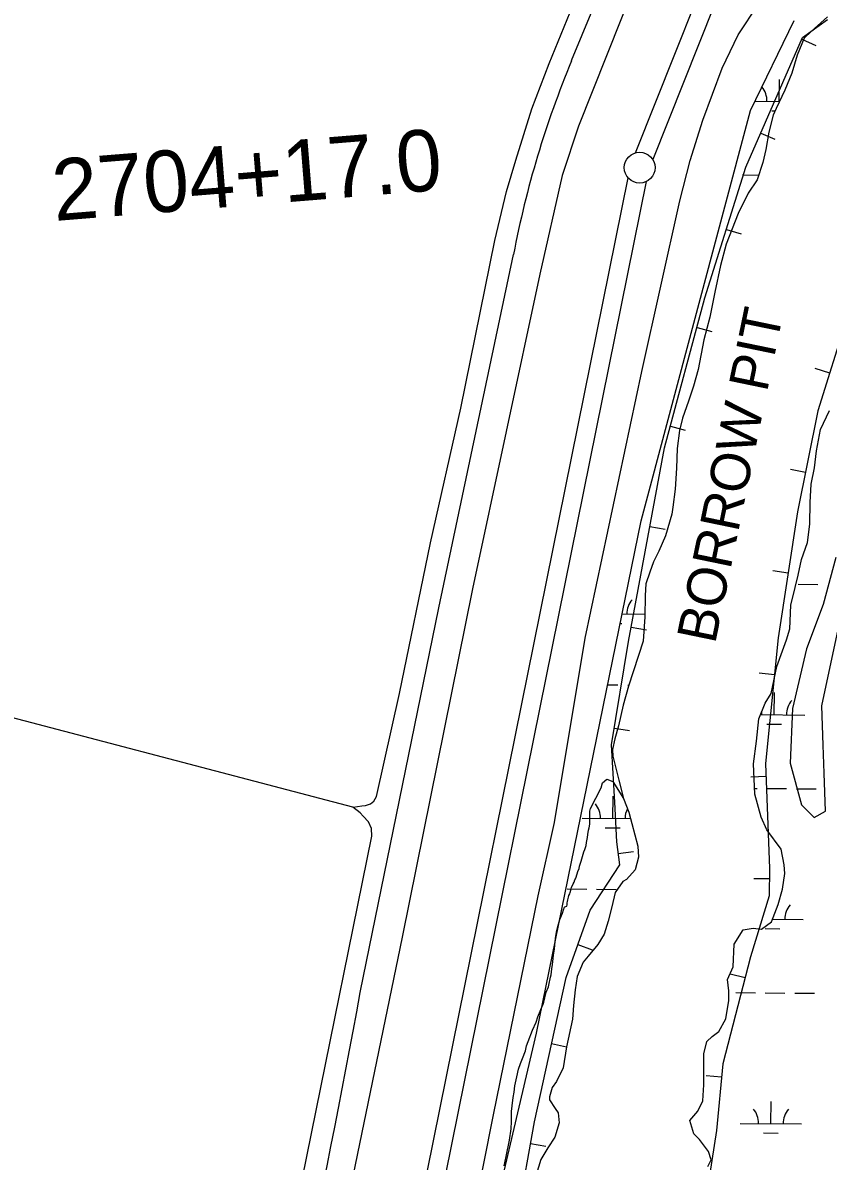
# Model space of a CAD drawing. Extents: x 3271442 to 3309282, y 752266 to 777610.
# Drawn here: x 3286330 to 3287641, y 772387 to 774240 of the extents above; entities that cross this region are included whole.
import ezdxf

# ---------------------------------------------------------------- set-up
doc = ezdxf.new("R2010")
doc.units = 0
for name, color, linetype in [('V-BORW-IDEN', 7, 'Continuous'), ('V-BORW-LINE', 7, 'Continuous'), ('V-LEVE-TOET', 7, 'Continuous'), ('V-ROAD-CNTR', 7, 'Continuous'), ('V-SITE-VEGE', 7, 'Continuous'), ('V-SURV-IDEN', 7, 'Continuous'), ('V-SURV-LINE', 7, 'Continuous'), ('V-TOPO-SHOR', 7, 'Continuous'), ('V-WETL-SWMP', 7, 'Continuous')]:
    doc.layers.add(name, color=color, linetype=linetype)

msp = doc.modelspace()

# ---------------------------------------------------------------- linework, layer by layer
at = {"layer": 'V-BORW-LINE'}
for p, q in [((3287597.9, 774213.2), (3287620.8, 774203.2)), ((3287531.1, 774060.6), (3287554, 774050.6)), ((3287475.2, 773903.9), (3287499.1, 773896.4)), ((3287427.5, 773744.3), (3287451.6, 773737.8)), ((3287643.4, 773670), (3287619.5, 773677.4)), ((3287384.1, 773583.4), (3287408.3, 773576.9)), ((3287604, 773508.3), (3287579.5, 773513.2)), ((3287350.8, 773420.3), (3287375.4, 773415.7)), ((3287575.8, 773344.1), (3287551, 773347.9)), ((3287320.4, 773256.5), (3287344.9, 773251.9)), ((3287553.7, 773179), (3287528.8, 773181.6)), ((3287292.9, 773092.2), (3287317.5, 773088.1)), ((3287539.9, 773013.2), (3287514.9, 773012.3)), ((3287299.2, 772888.4), (3287324, 772891.5)), ((3287545.1, 772846.7), (3287520.1, 772846.9)), ((3287233.3, 772739.8), (3287256.8, 772731.3)), ((3287505.6, 772685.7), (3287481.4, 772692)), ((3287190.6, 772579.1), (3287215, 772573.7)), ((3287467.3, 772523.9), (3287442.4, 772526.2)), ((3287156.4, 772416.1), (3287181, 772411.7))]:
    msp.add_line(p, q, dxfattribs=at)
for points in [[(3287293.7, 772971.5), (3287288.4, 773065.2), (3287316, 773233), (3287374.6, 773548.3), (3287440.3, 773792.2), (3287506.8, 774005.2), (3287599.1, 774215.9), (3287639.7, 774245.3)], [(3287874.4, 774249.6), (3287801.7, 774123.1), (3287726, 773939.1), (3287671.2, 773759.5), (3287624.3, 773608.6), (3287591, 773444.4), (3287559.7, 773238.9), (3287539.1, 773034.8), (3287545.3, 772863.7), (3287544.8, 772819.2), (3287514.6, 772720.2), (3287469.4, 772546.1), (3287459.2, 772437.1), (3287443, 772332.5)], [(3287136.2, 772302.9), (3287162.7, 772451.4), (3287214.1, 772686.5), (3287253.6, 772796), (3287301.6, 772869.5), (3287296.8, 772907.3), (3287293.7, 772971.5)]]:
    msp.add_lwpolyline(points, dxfattribs=at)
at = {"layer": 'V-LEVE-TOET'}
for points in [[(3287338.2, 775212.4), (3287437.3, 775079.1), (3287471.6, 775007.5), (3287493, 774950), (3287510.4, 774894.3), (3287512, 774846.3), (3287509.5, 774799.4), (3287492.8, 774725.7), (3287479.2, 774700), (3287468, 774676), (3287462.6, 774653.2), (3287450.8, 774624.5), (3287373.3, 774421), (3287234.3, 774071.8), (3287207.7, 773991.7), (3287171.3, 773830.7), (3287061.6, 773318.6), (3286947.6, 772752.1), (3286791.2, 771995.3)], [(3287012.2, 772042.5), (3287095.8, 772462.8), (3287168.6, 772819.2), (3287195.5, 772938.6), (3287245.2, 773238.3), (3287337.7, 773672.6), (3287399.6, 773950.5), (3287416.3, 774016.1), (3287437, 774081.6), (3287468.4, 774166.4), (3287494.4, 774220.2), (3287527.4, 774270.4)]]:
    msp.add_lwpolyline(points, dxfattribs=at)
at = {"layer": 'V-ROAD-CNTR'}
for points in [[(3287223.1, 774178.4), (3287275.3, 774304.7), (3287415.2, 774658.3), (3287431.9, 774727.6)], [(3286879.2, 772661.9), (3287007.1, 773288), (3287128.5, 773863.1)]]:
    msp.add_lwpolyline(points, dxfattribs=at)
for centre, radius, start, end in [((3288717.6, 773557.9), 1618.1, 157.453, 169.1297), ((3266331.8, 776447.6), 20893.2, 343.96332, 349.56079)]:
    msp.add_arc(centre, radius, start, end, dxfattribs=at)
at = {"layer": 'V-SITE-VEGE'}
for points in [[(3287548.6, 772777), (3287559.3, 772805.1), (3287566.4, 772830.3), (3287570.6, 772855.4), (3287569.5, 772869.5), (3287564.3, 772895.3), (3287541, 772926.4), (3287531.7, 772947.5), (3287521.3, 772984.5), (3287519.1, 773034.3), (3287524.5, 773071.2), (3287528.2, 773107.5), (3287538.2, 773132.6), (3287548.3, 773148.4), (3287557.2, 773192.3), (3287566.7, 773218), (3287573.2, 773236.1), (3287578.5, 773253.7), (3287580.4, 773292.3), (3287587, 773321), (3287591.8, 773340.9), (3287597.7, 773366.7), (3287607.2, 773394.2), (3287610.8, 773424), (3287611.5, 773459.2), (3287613.4, 773489), (3287618.8, 773515.9), (3287621.8, 773543.5), (3287628.4, 773578), (3287643.1, 773609)], [(3287653.2, 773370.1), (3287632.6, 773293.6), (3287605.7, 773221.3), (3287583, 773124.2), (3287578.9, 773035.4), (3287597.5, 772967.2), (3287618.1, 772946.5), (3287636.7, 772956.9), (3287634.6, 773018.9), (3287632.6, 773064.3), (3287630.5, 773128.4), (3287663.5, 773283.3)], [(3287134, 772524.5), (3287137, 772537.4), (3287140, 772546.2), (3287143.5, 772554.3), (3287148.3, 772567.2), (3287150, 772575.4), (3287152.4, 772582.4), (3287159.5, 772600.6), (3287165.4, 772613.4), (3287168.4, 772622.2), (3287173.1, 772634.5), (3287176.7, 772642.7), (3287177.8, 772646.2), (3287182, 772662.6), (3287185.6, 772671.3), (3287186.1, 772673.7), (3287189.1, 772687.1), (3287189.7, 772690.7), (3287190.9, 772700.6), (3287192.1, 772707.6), (3287193.3, 772717), (3287193.9, 772723.4), (3287195.2, 772732.2), (3287195.8, 772739.2), (3287197, 772749.8), (3287198.2, 772756.8), (3287199.4, 772762.7), (3287201.8, 772773.2), (3287204.1, 772780.8), (3287208.3, 772791.3), (3287210, 772796.6), (3287211.8, 772800.7), (3287212.1, 772801.3), (3287215.3, 772802.4), (3287215.9, 772804.8), (3287215.9, 772807.7), (3287216.5, 772810), (3287217.1, 772813), (3287218.3, 772817.1), (3287218.9, 772820), (3287220.1, 772822.3), (3287220.7, 772824.7), (3287221.9, 772828.2), (3287223.1, 772832.9), (3287226, 772838.7), (3287227.2, 772841.6), (3287228.4, 772845.1), (3287229.6, 772846.9), (3287230.7, 772849.8), (3287233.1, 772858.6), (3287235.5, 772863.9), (3287236.1, 772867.4), (3287237.3, 772870.9), (3287238.5, 772875.6), (3287243.2, 772890.8), (3287245, 772894.9), (3287246.8, 772901.3), (3287247.4, 772906), (3287249.1, 772914.2), (3287249.8, 772918.9), (3287250.9, 772925.9), (3287251.6, 772930), (3287252.7, 772935.8), (3287252.8, 772956.9), (3287254, 772961.6), (3287271.2, 772995.2), (3287273.5, 773003.2), (3287280.3, 773008.9), (3287290.5, 773005.5), (3287307.5, 772977.7), (3287316.2, 772955.4), (3287331.2, 772900.3), (3287332.3, 772882.1), (3287326.9, 772861.6), (3287312.8, 772845.9), (3287306.4, 772842.4), (3287294, 772824.9), (3287288.6, 772801.4), (3287282.7, 772778), (3287276.2, 772757), (3287266.1, 772740), (3287250.3, 772721.3), (3287242, 772711.4), (3287232, 772688), (3287229, 772666.4), (3287226.5, 772640.6), (3287224.7, 772618.4), (3287215.1, 772573.3), (3287209.2, 772539.3), (3287198.5, 772517.1), (3287191.5, 772507.2), (3287187.3, 772492), (3287187.3, 772487.3), (3287196.6, 772473.2), (3287201.3, 772466.2), (3287203, 772449.7), (3287195.8, 772426.3), (3287184.6, 772409.4), (3287172.9, 772390.1), (3287165.7, 772365)], [(3287445.2, 772378.5), (3287450.5, 772389.6), (3287445.9, 772403.1), (3287431.3, 772422.5), (3287422, 772431.9), (3287415.6, 772453.6), (3287428.5, 772468.8), (3287436.8, 772485.8), (3287438.7, 772511.5), (3287438.7, 772534.9), (3287438.3, 772561.9), (3287443.6, 772582.4), (3287451.8, 772590.5), (3287463, 772598.7), (3287474.2, 772619.2), (3287479, 772649), (3287479.1, 772664.8), (3287476.8, 772683), (3287486.2, 772703.5), (3287487.6, 772740.4), (3287502.3, 772763.7), (3287518.7, 772766.6), (3287532.2, 772764.8), (3287548.6, 772777)], [(3287113.6, 772379.9), (3287116.6, 772395.1), (3287121.9, 772421.5), (3287124.9, 772440.2), (3287125.6, 772451.9), (3287125.6, 772468.3), (3287126.2, 772477.7), (3287128.1, 772491.2), (3287129.8, 772499.9), (3287131, 772509.9), (3287134, 772524.5)]]:
    msp.add_lwpolyline(points, dxfattribs=at)
at = {"layer": 'V-SURV-LINE'}
for points in [[(3287327.4, 774028.4), (3287651.6, 774842.6)], [(3287679.5, 774831.5), (3287355.3, 774017.3)], [(3286876.4, 771817), (3287315.3, 773987.7)], [(3287344.7, 773981.7), (3286905.8, 771811)]]:
    msp.add_lwpolyline(points, dxfattribs=at)
msp.add_circle((3287334, 774004.3), 25, dxfattribs=at)
at = {"layer": 'V-TOPO-SHOR'}
for points in [[(3286867.4, 772963.4), (3286881.6, 772965.8), (3286887.8, 772966.3), (3286892.7, 772967.9), (3286895.6, 772969.1), (3286901.4, 772973.5), (3286905.5, 772980.9), (3286943.2, 773148.7), (3286993.4, 773393.5), (3287042.8, 773613), (3287098.1, 773885.6), (3287117.4, 773965.7), (3287132.2, 774016.2), (3287158.3, 774099.8), (3287186.4, 774173.6), (3287269.7, 774377.3)], [(3286701.3, 771948.5), (3286898.1, 772916.5), (3286897.5, 772928.6), (3286892.5, 772939.4), (3286884, 772948.7), (3286879, 772954.4), (3286866.9, 772963.8), (3286172.5, 773145.9)]]:
    msp.add_lwpolyline(points, dxfattribs=at)
at = {"layer": 'V-WETL-SWMP'}
for p, q in [((3287514.2, 774097.2), (3287585.7, 774244)), ((3287639.7, 774249.8), (3287613.3, 774225.9)), ((3287613.3, 774225.9), (3287602.1, 774214.8)), ((3287602.1, 774214.8), (3287590.3, 774187.3)), ((3287590.3, 774187.3), (3287582, 774158.1)), ((3287561.3, 774112), (3287561.6, 774147.9)), ((3287582, 774158.1), (3287570.2, 774130.6)), ((3287570.2, 774130.6), (3287556, 774100.7)), ((3287521.5, 774112.3), (3287561.3, 774111.9)), ((3287336.7, 773429.3), (3287514.2, 774097.2)), ((3287551.3, 774089.6), (3287544.1, 774062.1)), ((3287549.2, 774096.6), (3287554.2, 774096.6)), ((3287556, 774100.7), (3287551.3, 774089.6)), ((3287544.1, 774062.1), (3287539.3, 774034)), ((3287539.3, 774034), (3287534.6, 774012.4)), ((3287534.6, 774012.4), (3287525.1, 773984.3)), ((3287501.5, 773992.4), (3287527.7, 773992.1)), ((3287525.1, 773984.3), (3287510.4, 773962.7)), ((3287510.4, 773962.7), (3287494.4, 773929.4)), ((3287494.4, 773929.4), (3287474.9, 773879.7)), ((3287474.9, 773879.7), (3287465.4, 773845.1)), ((3287465.4, 773845.1), (3287456.4, 773801.8)), ((3287456.4, 773801.8), (3287448.1, 773760.8)), ((3287448.1, 773760.8), (3287438.6, 773724)), ((3287438.6, 773724), (3287429, 773676)), ((3287429, 773676), (3287421.9, 773648.5)), ((3287421.9, 773648.5), (3287413.6, 773624.5)), ((3287413.6, 773624.5), (3287403.5, 773596.4)), ((3287628.4, 773578), (3287643.1, 773609)), ((3287403.5, 773596.4), (3287398.8, 773576.5)), ((3287398.8, 773576.5), (3287395.1, 773547.3)), ((3287621.8, 773543.5), (3287628.4, 773578)), ((3287395.1, 773547.3), (3287393.9, 773515)), ((3287618.8, 773516), (3287621.8, 773543.5)), ((3287393.9, 773515), (3287392, 773481.1)), ((3287613.4, 773489), (3287618.8, 773516)), ((3287392, 773481.1), (3287387.8, 773451.8)), ((3287611.5, 773459.2), (3287613.4, 773489)), ((3287387.8, 773451.8), (3287386.5, 773440.1)), ((3287610.8, 773424), (3287611.5, 773459.2)), ((3287166.3, 772595.6), (3287336.7, 773429.3)), ((3287386.5, 773440.1), (3287375.9, 773405)), ((3287607.2, 773394.2), (3287610.8, 773424)), ((3287375.9, 773405), (3287365.2, 773379.9)), ((3287597.7, 773366.7), (3287607.2, 773394.2)), ((3287365.2, 773379.9), (3287356.4, 773362.9)), ((3287356.4, 773362.9), (3287350.5, 773345.9)), ((3287591.8, 773340.9), (3287597.7, 773366.7)), ((3287350.5, 773345.9), (3287343.9, 773327.2)), ((3287587, 773321), (3287591.8, 773340.9)), ((3287343.9, 773327.2), (3287342.7, 773307.9)), ((3287580.4, 773292.3), (3287587, 773321)), ((3287592, 773326.2), (3287624, 773326)), ((3287342.7, 773307.9), (3287342.6, 773273.3)), ((3287305.7, 773277.9), (3287342.6, 773277.5)), ((3287578.5, 773253.7), (3287580.4, 773292.3)), ((3287302.6, 773262.4), (3287304.9, 773262.4)), ((3287342.6, 773273.3), (3287339.5, 773233.5)), ((3287573.2, 773236.1), (3287578.5, 773253.7)), ((3287339.5, 773233.5), (3287315.8, 773160.4)), ((3287566.7, 773218), (3287573.2, 773236.1)), ((3287557.2, 773192.3), (3287566.7, 773218)), ((3287548.3, 773148.4), (3287557.2, 773192.3)), ((3287282.2, 773162.6), (3287298.6, 773162.5)), ((3287315.8, 773160.4), (3287306.9, 773129.4)), ((3287314.6, 773162.3), (3287316.4, 773162.3)), ((3287538.2, 773132.6), (3287548.3, 773148.4)), ((3287553.1, 773113.9), (3287553.4, 773149.9)), ((3287306.9, 773129.4), (3287299.7, 773096)), ((3287528.2, 773107.5), (3287538.2, 773132.6)), ((3287524.5, 773071.2), (3287528.2, 773107.5)), ((3287530.9, 773114.1), (3287603.1, 773113.5)), ((3287299.7, 773096), (3287293.8, 773075)), ((3287541, 773098.6), (3287565, 773098.4)), ((3287293.8, 773075), (3287289.6, 773057.4)), ((3287519.1, 773034.3), (3287524.5, 773071.2)), ((3287289.6, 773057.4), (3287290.2, 773046.3)), ((3287290.2, 773046.3), (3287300, 773007.6)), ((3287521.3, 772984.5), (3287519.1, 773034.3)), ((3287300, 773007.6), (3287307.5, 772977.7)), ((3287290.3, 772945.3), (3287290.6, 772981.3)), ((3287520.9, 772994.1), (3287525.3, 772994.1)), ((3287531.7, 772947.5), (3287521.3, 772984.5)), ((3287541.3, 772994), (3287573.3, 772993.7)), ((3287589.3, 772993.6), (3287621.3, 772993.3)), ((3287307.5, 772977.7), (3287316.2, 772955.4)), ((3287240.3, 772945.7), (3287319, 772945.1)), ((3287316.2, 772955.4), (3287331.2, 772900.3)), ((3287541, 772926.4), (3287531.7, 772947.5)), ((3287278.1, 772930), (3287302.1, 772929.8)), ((3287564.3, 772895.3), (3287541, 772926.4)), ((3287331.2, 772900.3), (3287332.3, 772882.1)), ((3287569.5, 772869.5), (3287564.3, 772895.3)), ((3287332.3, 772882.1), (3287326.9, 772861.6)), ((3287570.6, 772855.4), (3287569.5, 772869.5)), ((3287326.9, 772861.6), (3287312.8, 772845.9)), ((3287566.4, 772830.3), (3287570.6, 772855.4)), ((3287215.9, 772830.5), (3287247.9, 772830.2)), ((3287263.9, 772830.1), (3287295.9, 772829.8)), ((3287306.4, 772842.4), (3287294, 772824.9)), ((3287312.8, 772845.9), (3287306.4, 772842.4)), ((3287559.3, 772805.1), (3287566.4, 772830.3)), ((3287294, 772824.9), (3287288.6, 772801.4)), ((3287288.6, 772801.4), (3287282.7, 772778)), ((3287548.6, 772777), (3287559.3, 772805.1)), ((3287282.7, 772778), (3287276.2, 772757)), ((3287532.2, 772764.8), (3287548.6, 772777)), ((3287550.2, 772781.3), (3287600.4, 772780.9)), ((3287550.4, 772781.3), (3287550.4, 772781.6)), ((3287276.2, 772757), (3287266.1, 772740)), ((3287487.6, 772740.4), (3287502.3, 772763.7)), ((3287502.3, 772763.7), (3287518.7, 772766.6)), ((3287518.7, 772766.6), (3287532.2, 772764.8)), ((3287538.2, 772766), (3287562.2, 772765.8)), ((3287266.1, 772740), (3287250.3, 772721.3)), ((3287486.2, 772703.5), (3287487.6, 772740.4)), ((3287250.3, 772721.3), (3287242, 772711.4)), ((3287242, 772711.4), (3287232, 772688)), ((3287476.8, 772683), (3287486.2, 772703.5)), ((3287232, 772688), (3287229, 772666.4)), ((3287479.1, 772664.8), (3287476.8, 772683)), ((3287229, 772666.4), (3287226.5, 772640.6)), ((3287479, 772649), (3287479.1, 772664.8)), ((3287474.2, 772619.2), (3287479, 772649)), ((3287490.5, 772661.7), (3287522.5, 772661.4)), ((3287538.5, 772661.3), (3287570.5, 772661)), ((3287586.5, 772660.9), (3287618.5, 772660.6)), ((3287226.5, 772640.6), (3287224.7, 772618.4)), ((3287224.7, 772618.4), (3287215.1, 772573.3)), ((3287463, 772598.7), (3287474.2, 772619.2)), ((3286903.2, 771480.9), (3287166.3, 772595.6)), ((3287443.6, 772582.4), (3287451.8, 772590.5)), ((3287451.8, 772590.5), (3287463, 772598.7)), ((3287215.1, 772573.3), (3287209.2, 772539.3)), ((3287438.3, 772561.9), (3287443.6, 772582.4)), ((3287438.7, 772534.9), (3287438.3, 772561.9)), ((3287209.2, 772539.3), (3287198.5, 772517.1)), ((3287438.7, 772511.5), (3287438.7, 772534.9)), ((3287198.5, 772517.1), (3287191.5, 772507.2)), ((3287191.5, 772507.2), (3287187.3, 772492)), ((3287436.8, 772485.8), (3287438.7, 772511.5)), ((3287187.3, 772492), (3287187.3, 772487.3)), ((3287187.3, 772487.3), (3287196.6, 772473.2)), ((3287428.5, 772468.8), (3287436.8, 772485.8)), ((3287547.6, 772448.6), (3287547.9, 772484.6)), ((3287196.6, 772473.2), (3287201.3, 772466.2)), ((3287201.3, 772466.2), (3287203, 772449.7)), ((3287415.6, 772453.6), (3287428.5, 772468.8)), ((3287203, 772449.7), (3287195.8, 772426.3)), ((3287422, 772431.9), (3287415.6, 772453.6)), ((3287497.6, 772449), (3287597.6, 772448.2)), ((3287195.8, 772426.3), (3287184.6, 772409.4)), ((3287431.3, 772422.5), (3287422, 772431.9)), ((3287445.9, 772403.1), (3287431.3, 772422.5)), ((3287535.5, 772433.3), (3287559.5, 772433.1)), ((3287184.6, 772409.4), (3287172.9, 772390.1)), ((3287172.9, 772390.1), (3287165.7, 772365)), ((3287445.2, 772378.5), (3287450.5, 772389.6)), ((3287450.5, 772389.6), (3287445.9, 772403.1))]:
    msp.add_line(p, q, dxfattribs=at)
for centre, start, end in [((3287506.1, 774112.9), 358.7563, 40.2999), ((3287348.2, 773278), 138.7563, 180.2999), ((3287608.3, 773114), 138.7563, 180.2999), ((3287497.9, 773114.9), 358.7563, 6.8812), ((3287235, 772946.2), 358.7563, 40.2999), ((3287345.5, 772945.3), 153.5051, 180.2999), ((3287605.6, 772781.3), 138.7563, 180.2999), ((3287492.4, 772449.5), 358.7563, 40.2999), ((3287602.9, 772448.6), 138.7563, 180.2999)]:
    msp.add_arc(centre, 35.2, start, end, dxfattribs=at)

# ---------------------------------------------------------------- texts
at = {"layer": 'V-BORW-IDEN'}
msp.add_text('BORROW PIT', height=64, rotation=78.3465, dxfattribs=at).set_placement((3287456.7, 773227.7))
at = {"layer": 'V-SURV-IDEN'}
msp.add_text('2704+17.0', height=100, rotation=4.6186, dxfattribs=at).set_placement((3286381.5, 773917.4))

doc.saveas('drawing.dxf')
